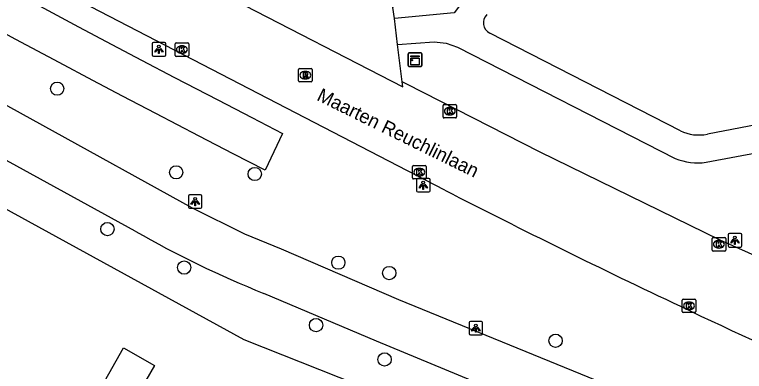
# Model space of a CAD drawing. Extents: x 157321 to 158827, y 386650 to 388532.
# Drawn here: x 158106.1 to 158159.8, y 387350.1 to 387376.4 of the extents above; entities that cross this region are included whole.
import ezdxf

# ---------------------------------------------------------------- set-up
doc = ezdxf.new("R2010")
doc.units = 0
for name, color, linetype in [('IMGEO_Berm_groen', 7, 'Continuous'), ('IMGEO_Boom', 7, 'Continuous'), ('IMGEO_Fietspad_gesloten', 7, 'Continuous'), ('IMGEO_Kast', 7, 'Continuous'), ('IMGEO_Kolk', 7, 'Continuous'), ('IMGEO_Lichtpunt', 7, 'Continuous'), ('IMGEO_Openbare_ruimte_label', 7, 'Continuous'), ('IMGEO_Pand', 7, 'Continuous'), ('IMGEO_Rijbaan_lokaal_gesloten', 7, 'Continuous'), ('IMGEO_Rijbaan_lokaal_open', 7, 'Continuous'), ('IMGEO_Rioolput', 7, 'Continuous'), ('IMGEO_Voetpad_halfverhard', 7, 'Continuous')]:
    doc.layers.add(name, color=color, linetype=linetype)

msp = doc.modelspace()

# ---------------------------------------------------------------- linework, layer by layer
at = {"layer": 'IMGEO_Berm_groen'}
for points in [[(158154.831, 387336.882), (158153.68, 387340.292), (158123.02, 387352.451), (158070.149, 387381.518), (158062.384, 387385.787)], [(158104.832, 387378.723), (158107.653, 387377.203), (158110.824, 387375.508), (158113.283, 387374.203), (158115.468, 387373.049), (158117.901, 387371.773), (158121.083, 387370.115), (158123.576, 387368.825), (158125.85, 387367.657), (158125.21, 387366.298), (158124.572, 387364.941), (158122.202, 387366.159), (158119.701, 387367.453), (158116.511, 387369.115), (158114.072, 387370.395), (158111.879, 387371.551), (158109.414, 387372.86), (158106.235, 387374.559), (158103.406, 387376.083)]]:
    msp.add_lwpolyline(points, dxfattribs=at)
at = {"layer": 'IMGEO_Boom'}
for centre in [(158109.264, 387370.947), (158118.021, 387364.786), (158123.797, 387364.664), (158112.96, 387360.613), (158118.606, 387357.779), (158129.946, 387358.139), (158133.692, 387357.376), (158128.305, 387353.543), (158145.926, 387352.392), (158133.35, 387351.015)]:
    msp.add_circle(centre, 0.489, dxfattribs=at)
at = {"layer": 'IMGEO_Fietspad_gesloten'}
for points in [[(158075.144, 387386.54), (158119.198, 387362.166), (158123.042, 387360.263), (158125.75, 387359.161), (158134.371, 387355.421), (158178.012, 387337.588)], [(158115.011, 387360.448), (158071.671, 387384.273)], [(158176.498, 387334.345), (158149.829, 387345.265), (158132.741, 387352.366), (158124.471, 387355.87)]]:
    msp.add_lwpolyline(points, dxfattribs=at)
msp.add_arc((158154.63, 387430.254), 80.265, 240.42248, 247.92984, dxfattribs=at)
at = {"layer": 'IMGEO_Kast'}
for p, q in [((158135.084, 387372.654), (158135.084, 387373.495)), ((158135.084, 387373.495), (158135.084, 387372.654)), ((158135.159, 387373.579), (158136, 387373.579)), ((158136, 387373.579), (158135.159, 387373.579)), ((158136.084, 387373.504), (158136.084, 387372.663)), ((158136.084, 387372.663), (158136.084, 387373.504)), ((158136.009, 387372.579), (158135.168, 387372.579)), ((158135.168, 387372.579), (158136.009, 387372.579))]:
    msp.add_line(p, q, dxfattribs=at)
for points in [[(158135.279, 387373.369), (158135.879, 387373.369), (158135.879, 387373.284), (158135.279, 387373.284), (158135.279, 387373.369)], [(158135.279, 387373.194), (158135.879, 387373.194), (158135.879, 387372.705), (158135.279, 387372.705), (158135.279, 387373.194)]]:
    msp.add_lwpolyline(points, dxfattribs=at)
msp.add_circle((158135.363, 387373.043), 0.0377, dxfattribs=at)
for centre, start, end in [((158135.162, 387373.501), 92.4484, 184.2845), ((158135.162, 387373.501), 92.4484, 184.2845), ((158136.006, 387373.501), 2.4484, 94.2845), ((158136.006, 387373.501), 2.4484, 94.2845), ((158135.162, 387372.657), 182.4484, 274.2845), ((158135.162, 387372.657), 182.4484, 274.2845), ((158136.006, 387372.657), 272.4484, 4.2845), ((158136.006, 387372.657), 272.4484, 4.2845)]:
    msp.add_arc(centre, 0.0779, start, end, dxfattribs=at)
at = {"layer": 'IMGEO_Kolk'}
for p, q in [((158118.016, 387374.318), (158118.868, 387374.318)), ((158117.941, 387373.392), (158117.941, 387374.244)), ((158118.429, 387374.098), (158118.454, 387374.098)), ((158118.942, 387374.244), (158118.942, 387373.392)), ((158118.868, 387373.318), (158118.016, 387373.318)), ((158118.452, 387373.538), (158118.427, 387373.538)), ((158137.644, 387368.862), (158137.644, 387369.714)), ((158137.719, 387369.788), (158138.571, 387369.788)), ((158138.132, 387369.568), (158138.157, 387369.568)), ((158138.645, 387369.714), (158138.645, 387368.862)), ((158138.155, 387369.008), (158138.13, 387369.008)), ((158138.571, 387368.788), (158137.719, 387368.788)), ((158135.405, 387364.373), (158135.405, 387365.225)), ((158135.48, 387365.299), (158136.332, 387365.299)), ((158136.406, 387365.225), (158136.406, 387364.373)), ((158135.893, 387365.079), (158135.918, 387365.079)), ((158136.332, 387364.299), (158135.48, 387364.299)), ((158135.916, 387364.519), (158135.891, 387364.519)), ((158157.433, 387359.065), (158157.433, 387359.917)), ((158157.508, 387359.991), (158158.36, 387359.991)), ((158158.434, 387359.917), (158158.434, 387359.065)), ((158157.921, 387359.771), (158157.946, 387359.771)), ((158158.36, 387358.991), (158157.508, 387358.991)), ((158157.944, 387359.211), (158157.919, 387359.211)), ((158155.234, 387354.535), (158155.234, 387355.387)), ((158155.309, 387355.461), (158156.161, 387355.461)), ((158155.722, 387355.241), (158155.747, 387355.241)), ((158156.235, 387355.387), (158156.235, 387354.535)), ((158156.161, 387354.461), (158155.309, 387354.461)), ((158155.745, 387354.681), (158155.72, 387354.681))]:
    msp.add_line(p, q, dxfattribs=at)
for points in [[(158118.016, 387374.318), (158118.868, 387374.318)], [(158117.941, 387373.392), (158117.941, 387374.244)], [(158118.262, 387374.018), (158118.385, 387374.018), (158118.385, 387373.867), (158118.515, 387374.018), (158118.679, 387374.018), (158118.533, 387373.867), (158118.686, 387373.618), (158118.534, 387373.618), (158118.449, 387373.782), (158118.385, 387373.715), (158118.385, 387373.618), (158118.262, 387373.618), (158118.262, 387374.018)], [(158118.942, 387374.244), (158118.942, 387373.392)], [(158118.868, 387373.318), (158118.016, 387373.318)], [(158137.644, 387368.862), (158137.644, 387369.714)], [(158137.719, 387369.788), (158138.571, 387369.788)], [(158137.965, 387369.488), (158138.088, 387369.488), (158138.088, 387369.337), (158138.218, 387369.488), (158138.382, 387369.488), (158138.236, 387369.337), (158138.389, 387369.088), (158138.237, 387369.088), (158138.152, 387369.252), (158138.088, 387369.185), (158138.088, 387369.088), (158137.965, 387369.088), (158137.965, 387369.488)], [(158138.645, 387369.714), (158138.645, 387368.862)], [(158138.571, 387368.788), (158137.719, 387368.788)], [(158135.405, 387364.373), (158135.405, 387365.225)], [(158135.48, 387365.299), (158136.332, 387365.299)], [(158136.406, 387365.225), (158136.406, 387364.373)], [(158135.726, 387364.999), (158135.849, 387364.999), (158135.849, 387364.848), (158135.979, 387364.999), (158136.143, 387364.999), (158135.997, 387364.848), (158136.15, 387364.599), (158135.998, 387364.599), (158135.913, 387364.763), (158135.849, 387364.696), (158135.849, 387364.599), (158135.726, 387364.599), (158135.726, 387364.999)], [(158136.332, 387364.299), (158135.48, 387364.299)], [(158157.433, 387359.065), (158157.433, 387359.917)], [(158157.508, 387359.991), (158158.36, 387359.991)], [(158158.434, 387359.917), (158158.434, 387359.065)], [(158157.754, 387359.691), (158157.877, 387359.691), (158157.877, 387359.54), (158158.007, 387359.691), (158158.171, 387359.691), (158158.025, 387359.54), (158158.178, 387359.291), (158158.026, 387359.291), (158157.941, 387359.455), (158157.877, 387359.388), (158157.877, 387359.291), (158157.754, 387359.291), (158157.754, 387359.691)], [(158158.36, 387358.991), (158157.508, 387358.991)], [(158155.234, 387354.535), (158155.234, 387355.387)], [(158155.309, 387355.461), (158156.161, 387355.461)], [(158155.555, 387355.161), (158155.678, 387355.161), (158155.678, 387355.01), (158155.808, 387355.161), (158155.972, 387355.161), (158155.826, 387355.01), (158155.979, 387354.761), (158155.827, 387354.761), (158155.742, 387354.925), (158155.678, 387354.858), (158155.678, 387354.761), (158155.555, 387354.761), (158155.555, 387355.161)], [(158156.235, 387355.387), (158156.235, 387354.535)], [(158156.161, 387354.461), (158155.309, 387354.461)]]:
    msp.add_lwpolyline(points, dxfattribs=at)
for centre, start, end in [((158118.018, 387374.242), 91.552, 178.448), ((158118.018, 387374.242), 91.552, 178.448), ((158118.866, 387374.242), 1.552, 88.448), ((158118.866, 387374.242), 1.552, 88.448), ((158118.018, 387373.394), 181.552, 268.448), ((158118.018, 387373.394), 181.552, 268.448), ((158118.866, 387373.394), 271.552, 358.448), ((158118.866, 387373.394), 271.552, 358.448), ((158137.721, 387369.712), 91.552, 178.448), ((158137.721, 387369.712), 91.552, 178.448), ((158138.569, 387369.712), 1.552, 88.448), ((158138.569, 387369.712), 1.552, 88.448), ((158137.721, 387368.864), 181.552, 268.448), ((158137.721, 387368.864), 181.552, 268.448), ((158138.569, 387368.864), 271.552, 358.448), ((158138.569, 387368.864), 271.552, 358.448), ((158135.482, 387365.223), 91.552, 178.448), ((158135.482, 387365.223), 91.552, 178.448), ((158136.33, 387365.223), 1.552, 88.448), ((158136.33, 387365.223), 1.552, 88.448), ((158135.482, 387364.375), 181.552, 268.448), ((158135.482, 387364.375), 181.552, 268.448), ((158136.33, 387364.375), 271.552, 358.448), ((158136.33, 387364.375), 271.552, 358.448), ((158157.51, 387359.915), 91.552, 178.448), ((158157.51, 387359.915), 91.552, 178.448), ((158158.358, 387359.915), 1.552, 88.448), ((158158.358, 387359.915), 1.552, 88.448), ((158157.51, 387359.067), 181.552, 268.448), ((158157.51, 387359.067), 181.552, 268.448), ((158158.358, 387359.067), 271.552, 358.448), ((158158.358, 387359.067), 271.552, 358.448), ((158155.311, 387355.385), 91.552, 178.448), ((158155.311, 387355.385), 91.552, 178.448), ((158156.159, 387355.385), 1.552, 88.448), ((158156.159, 387355.385), 1.552, 88.448), ((158155.311, 387354.537), 181.552, 268.448), ((158155.311, 387354.537), 181.552, 268.448), ((158156.159, 387354.537), 271.552, 358.448), ((158156.159, 387354.537), 271.552, 358.448)]:
    msp.add_arc(centre, 0.0765, start, end, dxfattribs=at)
for centre, major_axis, ratio, start_param, end_param in [((158118.428, 387373.818), (-0.387, 0.002), 0.722429, 4.712389, 7.853982), ((158118.453, 387373.818), (-0.39, 0.002), 0.717154, 1.570796, 4.712389), ((158138.131, 387369.288), (-0.387, 0.002), 0.722429, 4.712389, 7.853982), ((158138.156, 387369.288), (-0.39, 0.002), 0.717154, 1.570796, 4.712389), ((158135.892, 387364.799), (-0.387, 0.002), 0.722429, 4.712389, 7.853982), ((158135.917, 387364.799), (-0.39, 0.002), 0.717154, 1.570796, 4.712389), ((158157.92, 387359.491), (-0.387, 0.002), 0.722429, 4.712389, 7.853982), ((158157.945, 387359.491), (-0.39, 0.002), 0.717154, 1.570796, 4.712389), ((158155.721, 387354.961), (-0.387, 0.002), 0.722429, 4.712389, 7.853982), ((158155.746, 387354.961), (-0.39, 0.002), 0.717154, 1.570796, 4.712389)]:
    msp.add_ellipse(centre, major_axis=major_axis, ratio=ratio, start_param=start_param, end_param=end_param, dxfattribs=at)
at = {"layer": 'IMGEO_Lichtpunt'}
for p, q in [((158117.155, 387374.343), (158116.347, 387374.343)), ((158117.155, 387374.343), (158116.347, 387374.343)), ((158116.253, 387374.248), (158116.253, 387373.441)), ((158116.253, 387374.248), (158116.253, 387373.441)), ((158117.249, 387373.441), (158117.249, 387374.248)), ((158117.249, 387373.441), (158117.249, 387374.248)), ((158116.347, 387373.347), (158117.155, 387373.347)), ((158116.347, 387373.347), (158117.155, 387373.347)), ((158135.694, 387364.242), (158135.694, 387363.435)), ((158135.694, 387364.242), (158135.694, 387363.435)), ((158136.596, 387364.337), (158135.788, 387364.337)), ((158136.596, 387364.337), (158135.788, 387364.337)), ((158136.69, 387363.435), (158136.69, 387364.242)), ((158136.69, 387363.435), (158136.69, 387364.242)), ((158118.917, 387363.04), (158118.917, 387362.233)), ((158118.917, 387363.04), (158118.917, 387362.233)), ((158119.819, 387363.135), (158119.011, 387363.135)), ((158119.819, 387363.135), (158119.011, 387363.135)), ((158119.913, 387362.233), (158119.913, 387363.04)), ((158119.913, 387362.233), (158119.913, 387363.04)), ((158135.788, 387363.341), (158136.596, 387363.341)), ((158135.788, 387363.341), (158136.596, 387363.341)), ((158119.011, 387362.139), (158119.819, 387362.139)), ((158119.011, 387362.139), (158119.819, 387362.139)), ((158158.618, 387360.192), (158158.618, 387359.385)), ((158158.618, 387360.192), (158158.618, 387359.385)), ((158159.52, 387360.287), (158158.712, 387360.287)), ((158159.52, 387360.287), (158158.712, 387360.287)), ((158159.614, 387359.385), (158159.614, 387360.192)), ((158159.614, 387359.385), (158159.614, 387360.192)), ((158158.712, 387359.291), (158159.52, 387359.291)), ((158158.712, 387359.291), (158159.52, 387359.291)), ((158139.562, 387353.723), (158139.562, 387352.916)), ((158139.562, 387353.723), (158139.562, 387352.916)), ((158140.464, 387353.818), (158139.656, 387353.818)), ((158140.464, 387353.818), (158139.656, 387353.818)), ((158140.558, 387352.916), (158140.558, 387353.723)), ((158140.558, 387352.916), (158140.558, 387353.723)), ((158139.656, 387352.822), (158140.464, 387352.822)), ((158139.656, 387352.822), (158140.464, 387352.822))]:
    msp.add_line(p, q, dxfattribs=at)
for points in [[(158116.627, 387373.912), (158116.666, 387373.884), (158116.478, 387373.622), (158116.44, 387373.649), (158116.627, 387373.912)], [(158116.729, 387373.864), (158116.776, 387373.864), (158116.776, 387373.542), (158116.729, 387373.542), (158116.729, 387373.864)], [(158116.839, 387373.884), (158116.877, 387373.911), (158117.064, 387373.649), (158117.025, 387373.621), (158116.839, 387373.884)], [(158136.068, 387363.906), (158136.107, 387363.878), (158135.919, 387363.616), (158135.881, 387363.643), (158136.068, 387363.906)], [(158136.17, 387363.858), (158136.217, 387363.858), (158136.217, 387363.536), (158136.17, 387363.536), (158136.17, 387363.858)], [(158136.28, 387363.878), (158136.318, 387363.905), (158136.505, 387363.643), (158136.466, 387363.615), (158136.28, 387363.878)], [(158119.291, 387362.704), (158119.33, 387362.676), (158119.142, 387362.414), (158119.104, 387362.441), (158119.291, 387362.704)], [(158119.393, 387362.656), (158119.44, 387362.656), (158119.44, 387362.334), (158119.393, 387362.334), (158119.393, 387362.656)], [(158119.503, 387362.676), (158119.541, 387362.703), (158119.728, 387362.441), (158119.689, 387362.413), (158119.503, 387362.676)], [(158158.992, 387359.856), (158159.031, 387359.828), (158158.843, 387359.566), (158158.805, 387359.593), (158158.992, 387359.856)], [(158159.094, 387359.808), (158159.141, 387359.808), (158159.141, 387359.486), (158159.094, 387359.486), (158159.094, 387359.808)], [(158159.204, 387359.828), (158159.242, 387359.855), (158159.429, 387359.593), (158159.39, 387359.565), (158159.204, 387359.828)], [(158139.936, 387353.387), (158139.975, 387353.359), (158139.787, 387353.097), (158139.749, 387353.124), (158139.936, 387353.387)], [(158140.148, 387353.359), (158140.186, 387353.386), (158140.373, 387353.124), (158140.334, 387353.096), (158140.148, 387353.359)], [(158140.038, 387353.339), (158140.085, 387353.339), (158140.085, 387353.017), (158140.038, 387353.017), (158140.038, 387353.339)]]:
    msp.add_lwpolyline(points, dxfattribs=at)
for centre in [(158116.752, 387374.046), (158136.193, 387364.04), (158119.416, 387362.838), (158159.117, 387359.99), (158140.061, 387353.521)]:
    msp.add_circle(centre, 0.0994, dxfattribs=at)
for centre, start, end in [((158116.347, 387374.248), 90, 180), ((158116.347, 387374.248), 90, 180), ((158117.155, 387374.248), 0, 90), ((158117.155, 387374.248), 0, 90), ((158116.347, 387373.441), 180, 270), ((158116.347, 387373.441), 180, 270), ((158117.155, 387373.441), 270, 0), ((158117.155, 387373.441), 270, 360), ((158135.788, 387364.242), 90, 180), ((158135.788, 387364.242), 90, 180), ((158136.596, 387364.242), 0, 90), ((158136.596, 387364.242), 0, 90), ((158119.011, 387363.04), 90, 180), ((158119.011, 387363.04), 90, 180), ((158119.819, 387363.04), 0, 90), ((158119.819, 387363.04), 0, 90), ((158135.788, 387363.435), 180, 270), ((158135.788, 387363.435), 180, 270), ((158136.596, 387363.435), 270, 0), ((158136.596, 387363.435), 270, 360), ((158119.011, 387362.233), 180, 270), ((158119.011, 387362.233), 180, 270), ((158119.819, 387362.233), 270, 0), ((158119.819, 387362.233), 270, 360), ((158158.712, 387360.192), 90, 180), ((158158.712, 387360.192), 90, 180), ((158159.52, 387360.192), 0, 90), ((158159.52, 387360.192), 0, 90), ((158158.712, 387359.385), 180, 270), ((158158.712, 387359.385), 180, 270), ((158159.52, 387359.385), 270, 0), ((158159.52, 387359.385), 270, 360), ((158139.656, 387353.723), 90, 180), ((158139.656, 387353.723), 90, 180), ((158140.464, 387353.723), 0, 90), ((158140.464, 387353.723), 0, 90), ((158139.656, 387352.916), 180, 270), ((158139.656, 387352.916), 180, 270), ((158140.464, 387352.916), 270, 0), ((158140.464, 387352.916), 270, 360)]:
    msp.add_arc(centre, 0.0946, start, end, dxfattribs=at)
at = {"layer": 'IMGEO_Pand'}
msp.add_lwpolyline([(158114.156, 387351.867), (158116.42, 387350.577), (158114.793, 387347.72), (158112.529, 387349.01), (158114.156, 387351.867)], dxfattribs=at)
at = {"layer": 'IMGEO_Rijbaan_lokaal_gesloten'}
for points in [[(158137.775, 387363.473), (158095.958, 387385.157)], [(158122.651, 387377.655), (158122.205, 387377.537), (158134.698, 387371.09), (158134.652, 387371.449)], [(158177.05, 387351.287), (158158.018, 387359.802), (158144.731, 387366.302), (158134.991, 387371.274), (158134.652, 387371.449)]]:
    msp.add_lwpolyline(points, dxfattribs=at)
for centre, radius, start, end in [((158400.143, 387873.957), 573.961, 242.798733, 244.728603), ((158331.565, 387722.313), 407.562, 244.34565, 248.08065)]:
    msp.add_arc(centre, radius, start, end, dxfattribs=at)
at = {"layer": 'IMGEO_Rijbaan_lokaal_open'}
for points in [[(158134.067, 387376.1), (158133.964, 387376.923), (158145.064, 387392.165)], [(158134.307, 387374.194), (158134.067, 387376.1)], [(158134.652, 387371.449), (158134.307, 387374.194)]]:
    msp.add_lwpolyline(points, dxfattribs=at)
at = {"layer": 'IMGEO_Rioolput'}
for p, q in [((158127.016, 387371.514), (158127.016, 387372.366)), ((158127.091, 387372.44), (158127.943, 387372.44)), ((158127.504, 387372.22), (158127.529, 387372.22)), ((158128.017, 387372.366), (158128.017, 387371.514)), ((158127.527, 387371.66), (158127.502, 387371.66)), ((158127.943, 387371.44), (158127.091, 387371.44))]:
    msp.add_line(p, q, dxfattribs=at)
for points in [[(158127.016, 387371.514), (158127.016, 387372.366)], [(158127.091, 387372.44), (158127.943, 387372.44)], [(158127.605, 387372.138), (158127.353, 387372.14), (158127.353, 387371.74)], [(158128.017, 387372.366), (158128.017, 387371.514)], [(158127.353, 387371.74), (158127.477, 387371.74), (158127.477, 387371.902), (158127.488, 387371.902)], [(158127.531, 387372.059), (158127.477, 387372.059), (158127.477, 387371.978)], [(158127.477, 387371.978), (158127.529, 387371.978)], [(158127.535, 387371.873), (158127.606, 387371.74), (158127.746, 387371.74), (158127.681, 387371.866)], [(158127.943, 387371.44), (158127.091, 387371.44)]]:
    msp.add_lwpolyline(points, dxfattribs=at)
for centre, radius, start, end in [((158127.093, 387372.364), 0.0765, 91.552, 178.448), ((158127.093, 387372.364), 0.0765, 91.552, 178.448), ((158127.604, 387372.028), 0.109, 350.3612, 89.416), ((158127.941, 387372.364), 0.0765, 1.552, 88.448), ((158127.941, 387372.364), 0.0765, 1.552, 88.448), ((158127.487, 387371.849), 0.0533, 26.0293, 88.6989), ((158127.513, 387372.167), 0.19, 274.7715, 282.9687), ((158127.537, 387371.963), 0.0964, 77.0061, 93.1865), ((158127.551, 387372.02), 0.0378, 276.6634, 79.6772), ((158127.602, 387372.028), 0.112, 277.5842, 350.9817), ((158127.586, 387371.813), 0.108, 29.5134, 73.7905), ((158127.093, 387371.516), 0.0765, 181.552, 268.448), ((158127.093, 387371.516), 0.0765, 181.552, 268.448), ((158127.941, 387371.516), 0.0765, 271.552, 358.448), ((158127.941, 387371.516), 0.0765, 271.552, 358.448)]:
    msp.add_arc(centre, radius, start, end, dxfattribs=at)
for centre, major_axis, ratio, start_param, end_param in [((158127.503, 387371.94), (-0.387, 0.002), 0.722429, 4.712389, 7.853982), ((158127.528, 387371.94), (-0.39, 0.002), 0.717154, 1.570796, 4.712389)]:
    msp.add_ellipse(centre, major_axis=major_axis, ratio=ratio, start_param=start_param, end_param=end_param, dxfattribs=at)
at = {"layer": 'IMGEO_Voetpad_halfverhard'}
for points in [[(158148.399, 387389.727), (158138.464, 387376.525), (158134.067, 387376.1)], [(158155.101, 387367.845), (158141.077, 387375.03)], [(158134.307, 387374.194), (158136.99, 387374.402), (158137.869, 387374.302), (158138.702, 387374.002), (158154.724, 387365.809)], [(158162.582, 387368.644), (158157.091, 387367.597)], [(158157.005, 387365.526), (158162.902, 387366.647), (158163.675, 387366.646), (158168.568, 387364.602)]]:
    msp.add_lwpolyline(points, dxfattribs=at)
for centre, radius, start, end in [((158141.461, 387375.79), 0.852, 134.3745, 243.231), ((158156.469, 387370.715), 3.18, 244.5145, 281.278), ((158156.37, 387369.745), 4.266, 247.2998, 278.5553)]:
    msp.add_arc(centre, radius, start, end, dxfattribs=at)

# ---------------------------------------------------------------- texts
at = {"layer": 'IMGEO_Openbare_ruimte_label'}
msp.add_text('Maarten Reuchlinlaan', height=1, rotation=333.7681, dxfattribs=at).set_placement((158128.293, 387370.129))

doc.saveas('drawing.dxf')
